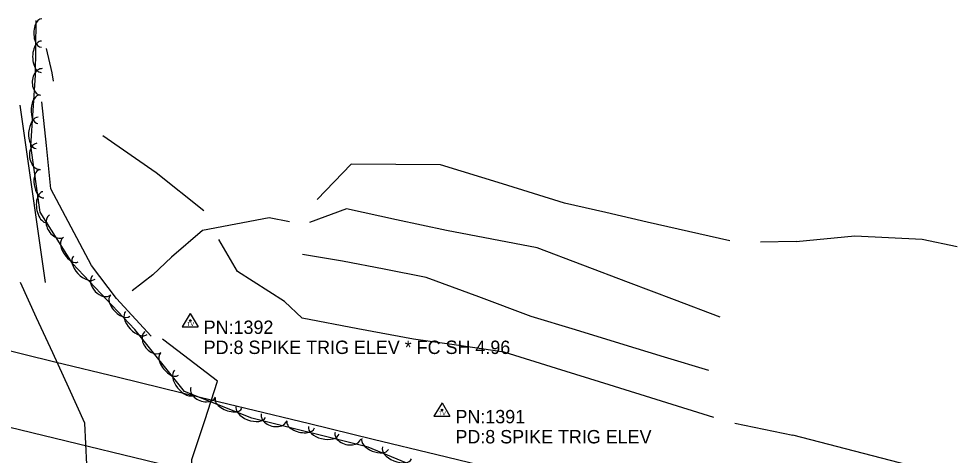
# Model space of a CAD drawing. Extents: x 1441650 to 1491889, y 345904 to 358319.
# Drawn here: x 1474098 to 1474446.2, y 347913.9 to 348077.1 of the extents above; entities that cross this region are included whole.
import ezdxf

# ---------------------------------------------------------------- set-up
doc = ezdxf.new("R2010")
doc.units = 0
for name, color, linetype in [('S_BRIDGE', 7, 'Continuous'), ('S_DITCHLINE', 7, 'Continuous'), ('S_SECONDARY_CTL', 7, 'Continuous'), ('S_SECONDARY_CTL_ANNOT', 7, 'Continuous'), ('S_STREAM', 7, 'Continuous'), ('S_TREE', 7, 'Continuous')]:
    doc.layers.add(name, color=color, linetype=linetype)

msp = doc.modelspace()

# ---------------------------------------------------------------- linework, layer by layer
at = {"layer": 'S_BRIDGE'}
msp.add_line((1473636.44, 348035.22), (1474198.5, 347899.37), dxfattribs=at)
at = {"layer": 'S_DITCHLINE'}
for points in [[(1474129.48, 348033.41), (1474149.35, 348019.66), (1474167.12, 348005.49)], [(1474199.17, 348001.14), (1474191.51, 348002.69), (1474179.07, 348000.33), (1474166.62, 347997.97), (1474155.04, 347988.02), (1474148.07, 347981.4), (1474140.39, 347975.38)], [(1474161.41, 347789.04), (1474153.93, 347807.49), (1474146.46, 347825.94), (1474141.1, 347839.33), (1474135.75, 347852.73), (1474130.39, 347866.12), (1474125.03, 347879.51), (1474123.89, 347902.75), (1474122.75, 347925.98), (1474116.74, 347939.12), (1474110.72, 347952.25), (1474104.7, 347965.38), (1474098.69, 347978.51)], [(1474192.42, 347788.98), (1474180.25, 347809.98), (1474168.08, 347830.99), (1474164.74, 347852.61), (1474161.41, 347874.23), (1474162.04, 347893.29), (1474162.67, 347912.36), (1474167.46, 347927.01), (1474172.26, 347941.67), (1474157.44, 347953.03), (1474151.76, 347957.38)]]:
    msp.add_lwpolyline(points, dxfattribs=at)
at = {"layer": 'S_SECONDARY_CTL'}
for p, q in [((1474162.08, 347966.92), (1474159.07, 347961.96)), ((1474162.08, 347966.92), (1474165.03, 347961.96)), ((1474159.07, 347961.96), (1474165.03, 347961.96)), ((1474256.07, 347933.52), (1474253.06, 347928.57)), ((1474256.07, 347933.52), (1474259.02, 347928.57)), ((1474253.06, 347928.57), (1474259.02, 347928.57))]:
    msp.add_line(p, q, dxfattribs=at)
for centre, radius in [((1474162.08, 347964.31), 0.311), ((1474162.08, 347964.31), 0.183), ((1474162.08, 347964.31), 0.103), ((1474256.07, 347930.91), 0.311), ((1474256.07, 347930.91), 0.183), ((1474256.07, 347930.91), 0.103)]:
    msp.add_circle(centre, radius, dxfattribs=at)
at = {"layer": 'S_STREAM'}
for points in [[(1474111.08, 348053.78), (1474110.48, 348056.89), (1474108.4, 348065.95)], [(1474098.43, 348044.74), (1474100.79, 348028.19), (1474103.14, 348011.65), (1474105.49, 347995.11), (1474107.85, 347978.56)], [(1474147.45, 347958.44), (1474134.49, 347972.54), (1474125.18, 347984.86), (1474117.62, 347999.18), (1474110.06, 348013.51), (1474108.38, 348029.77), (1474106.71, 348046.03)], [(1474363.54, 347994.04), (1474348.1, 347997.58), (1474332.65, 348001.13), (1474317.21, 348004.68), (1474301.77, 348008.23), (1474278.64, 348015.34), (1474255.5, 348022.45), (1474238.8, 348022.6), (1474222.1, 348022.76), (1474209.4, 348009.59)], [(1474359.84, 347965.6), (1474342.79, 347972.06), (1474325.73, 347978.53), (1474308.68, 347984.99), (1474291.63, 347991.46), (1474274.7, 347994.69), (1474257.77, 347997.92), (1474239.07, 348001.98), (1474220.36, 348006.03), (1474206.59, 348000.98)], [(1474388.28, 347993.88), (1474410.13, 347996), (1474435.36, 347994.66), (1474448.36, 347992.04)], [(1474357.53, 347928.05), (1474337.97, 347934.15), (1474318.41, 347940.26), (1474298.85, 347946.37), (1474279.29, 347952.48), (1474262.38, 347954.93), (1474245.47, 347957.39), (1474224.66, 347961.27), (1474203.85, 347965.14), (1474197.31, 347971.42), (1474179.67, 347982.62), (1474172.78, 347994.55)], [(1474388.28, 347993.88), (1474374.99, 347993.64)], [(1474355.65, 347945.61), (1474339.06, 347950.67), (1474322.47, 347955.73), (1474305.88, 347960.79), (1474289.29, 347965.85), (1474269.74, 347973.12), (1474250.19, 347980.4), (1474234.52, 347983.46), (1474218.85, 347986.52), (1474204.03, 347988.98)], [(1474365.32, 347926), (1474387.01, 347921.49)], [(1474880.04, 347815.81), (1474854.27, 347813.81), (1474842.55, 347816.05), (1474812.76, 347821.24), (1474741.15, 347836.18), (1474655.02, 347858.48), (1474596.2, 347871.73), (1474556.24, 347881.46), (1474541.66, 347885.16), (1474493.97, 347894.01), (1474479.62, 347897.4), (1474387.01, 347921.49)]]:
    msp.add_lwpolyline(points, dxfattribs=at)
at = {"layer": 'S_TREE'}
for points in [[(1474390.78, 347883.11), (1474336.87, 347894.8), (1474298.59, 347902.81), (1474262.51, 347902.96), (1474228.54, 347917), (1474185.11, 347927.81), (1474159.88, 347937.75), (1474141.34, 347960.99), (1474118.11, 347985.67), (1474106.02, 348004.85), (1474102.51, 348029.64), (1474104.27, 348055.96), (1474104.5, 348076.46)], [(1474087.81, 347954.68), (1474111.56, 347948.9), (1474135.32, 347943.13), (1474159.07, 347937.36), (1474182.82, 347931.59), (1474206.57, 347925.81), (1474230.32, 347920.04), (1474254.07, 347914.27), (1474277.82, 347908.5), (1474301.57, 347902.72), (1474325.32, 347896.95), (1474349.07, 347891.18), (1474372.82, 347885.4), (1474396.57, 347879.63), (1474420.32, 347873.86), (1474444.07, 347868.09), (1474467.82, 347862.31)], [(1474087.81, 347954.68), (1474111.56, 347948.9), (1474135.31, 347943.13), (1474159.06, 347937.36), (1474182.81, 347931.59), (1474206.57, 347925.81), (1474230.32, 347920.04), (1474254.07, 347914.27), (1474277.82, 347908.49), (1474301.57, 347902.72), (1474325.32, 347896.95), (1474349.07, 347891.18), (1474372.82, 347885.4), (1474396.57, 347879.63), (1474420.32, 347873.86), (1474444.07, 347868.09), (1474467.82, 347862.31)]]:
    msp.add_lwpolyline(points, dxfattribs=at)
for centre, major_axis, ratio, start_param, end_param in [((1474106.56, 348071.76), (-0.06, -5.35), 0.540666, 3.141586, 6.283179), ((1474106.47, 348062.89), (-0.06, -5.87), 0.550046, 3.141586, 6.283179), ((1474106.49, 348053.5), (-0.33, -4.94), 0.685367, 3.141437, 6.28303), ((1474105.55, 348043.24), (-0.36, -5.33), 0.540744, 3.141501, 6.283093), ((1474104.96, 348034.4), (-0.39, -5.85), 0.550125, 3.141498, 6.28309), ((1474105.48, 348025.67), (0.69, -4.9), 0.685385, 3.140994, 6.282587), ((1474106.66, 348015.43), (0.75, -5.29), 0.540758, 3.141239, 6.282831), ((1474107.9, 348006.65), (0.82, -5.81), 0.55014, 3.141227, 6.28282), ((1474112.14, 347999.59), (2.65, -4.17), 0.687245, 3.137296, 6.278889), ((1474117.4, 347990.77), (2.85, -4.5), 0.542228, 3.139059, 6.280651), ((1474122.5, 347984.1), (4.02, -4.27), 0.549869, 3.140268, 6.28186), ((1474129.03, 347977.54), (3.4, -3.6), 0.685047, 3.139423, 6.281015), ((1474135.9, 347969.87), (3.66, -3.89), 0.540492, 3.140309, 6.281902), ((1474141.97, 347963.42), (4.02, -4.27), 0.549869, 3.140268, 6.28186), ((1474148.14, 347956.29), (3.09, -3.87), 0.684804, 3.140502, 6.282095), ((1474154.36, 347948.07), (3.34, -4.18), 0.5403, 3.140947, 6.28254), ((1474159.89, 347941.14), (3.66, -4.59), 0.549673, 3.140927, 6.282519), ((1474166.91, 347937.54), (4.61, -1.81), 0.68433, 3.14067, 6.282263), ((1474176.39, 347933.52), (4.97, -1.96), 0.539926, 3.141046, 6.282639), ((1474184.64, 347930.27), (5.46, -2.15), 0.549293, 3.141029, 6.282621), ((1474193.37, 347928.2), (4.81, -1.2), 0.684269, 3.140977, 6.28257), ((1474203.3, 347925.46), (5.19, -1.29), 0.539878, 3.141228, 6.282821), ((1474211.91, 347923.32), (5.69, -1.42), 0.549244, 3.141217, 6.282809), ((1474220.96, 347921.33), (4.81, -1.2), 0.684269, 3.140977, 6.28257), ((1474231.1, 347918.23), (4.94, -2.04), 0.539885, 3.141593, 6.283185), ((1474239.29, 347914.84), (5.42, -2.24), 0.549251, 3.141593, 6.283185)]:
    msp.add_ellipse(centre, major_axis=major_axis, ratio=ratio, start_param=start_param, end_param=end_param, dxfattribs=at)

# ---------------------------------------------------------------- texts
at = {"layer": 'S_SECONDARY_CTL'}
for p in [(1474160.88, 347962.3), (1474254.87, 347928.9)]:
    msp.add_text('TV', height=1.5, rotation=360, dxfattribs=at).set_placement(p)
at = {"layer": 'S_SECONDARY_CTL_ANNOT'}
for s, p in [('PN:1392', (1474167.08, 347959.31)), ('PD:8 SPIKE TRIG ELEV * FC SH 4.96', (1474167.08, 347951.81)), ('PN:1391', (1474261.07, 347925.91)), ('PD:8 SPIKE TRIG ELEV', (1474261.07, 347918.41))]:
    msp.add_text(s, height=5, dxfattribs=at).set_placement(p)

doc.saveas('drawing.dxf')
